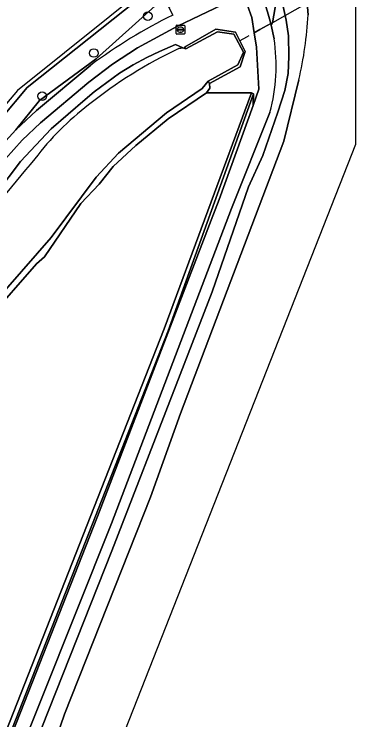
# Model space of a CAD drawing. Extents: x 157793 to 159380, y 380877 to 382313.
# Drawn here: x 159341.2 to 159380.2, y 382160.8 to 382241.4 of the extents above; entities that cross this region are included whole.
import ezdxf

# ---------------------------------------------------------------- set-up
doc = ezdxf.new("R2010")
doc.units = 0
for name, color, linetype in [('IMGEO_Boom', 7, 'Continuous'), ('IMGEO_Duiker', 7, 'Continuous'), ('IMGEO_Erf', 7, 'Continuous'), ('IMGEO_Groenvoorziening', 7, 'Continuous'), ('IMGEO_Haag', 7, 'Continuous'), ('IMGEO_Hek', 7, 'Continuous'), ('IMGEO_Kademuur', 7, 'Continuous'), ('IMGEO_Oever', 7, 'Continuous'), ('IMGEO_Rioolput', 7, 'Continuous'), ('IMGEO_Voetpad_halfverhard', 7, 'Continuous'), ('IMGEO_Waterloop', 7, 'Continuous')]:
    doc.layers.add(name, color=color, linetype=linetype)

msp = doc.modelspace()

# ---------------------------------------------------------------- linework, layer by layer
at = {"layer": 'IMGEO_Boom'}
for centre in [(159356.451, 382241.178), (159350.272, 382236.97), (159344.383, 382232.036)]:
    msp.add_circle(centre, 0.489, dxfattribs=at)
at = {"layer": 'IMGEO_Duiker'}
for points in [[(159380.201, 382245.75), (159380.201, 382245.75), (159374.649, 382242.646), (159370.674, 382240.429)], [(159367.965, 382238.914), (159367.708, 382238.767), (159366.966, 382238.358)]]:
    msp.add_lwpolyline(points, dxfattribs=at)
at = {"layer": 'IMGEO_Erf'}
msp.add_lwpolyline([(159326.013, 382205.404), (159328.026, 382209.353), (159332.194, 382216.653), (159325.185, 382208.03), (159324.415, 382209.512), (159333.836, 382222.515), (159342.651, 382233.015), (159358.063, 382245.29), (159355.936, 382250), (159346.528, 382270.838), (159344.581, 382271.575), (159341.605, 382271.577), (159331.607, 382265.772), (159315.941, 382256.23), (159299.584, 382245.833), (159288.209, 382237.987)], dxfattribs=at)
at = {"layer": 'IMGEO_Groenvoorziening'}
for points in [[(159361.454, 382263.189), (159363.617, 382259.028), (159366.451, 382252.584), (159367.838, 382248.96), (159370.101, 382241.676), (159370.488, 382240.325), (159370.537, 382240.156), (159370.674, 382240.429), (159371.389, 382244.602), (159370.697, 382244.96), (159370.412, 382245.379), (159370.362, 382246.374), (159370.618, 382246.95), (159369.86, 382248.944), (159368.927, 382251.888), (159367.773, 382254.703), (159363.911, 382263.004), (159362.013, 382265.773), (159359.511, 382269.974), (159357.662, 382272.091), (159356.116, 382273.952), (159353.678, 382277.391), (159348.984, 382284.101)], [(159346.341, 382272.967), (159344.561, 382273.439), (159341.605, 382271.577), (159344.581, 382271.575), (159348.08, 382271.033), (159357.555, 382250), (159359.925, 382244.74), (159350.536, 382236.3), (159344.082, 382231.559), (159341.374, 382228.183), (159343.741, 382230.408), (159349.93, 382235.572)], [(159329.92, 382123.609), (159352.335, 382180.114), (159359.692, 382199.07), (159363.783, 382209.692), (159367.954, 382221.677), (159369.578, 382225.269), (159371.308, 382230.229), (159372.082, 382232.675), (159372.466, 382234.63), (159372.552, 382236.569), (159372.5, 382238.94), (159372.246, 382240.715), (159371.768, 382242.802), (159371.389, 382244.602), (159370.674, 382240.429), (159370.537, 382240.156), (159370.856, 382238.607)], [(159339.161, 382220.982), (159341.921, 382224.577), (159345.424, 382228.31), (159349.297, 382231.657), (159350.338, 382232.541), (159353.228, 382234.658), (159354.773, 382235.605), (159356.324, 382236.46), (159357.782, 382237.153), (159359.591, 382237.929), (159360.438, 382237.552), (159360.79, 382237.45), (159360.651, 382237.65), (159364.225, 382239.676), (159366.473, 382239.351), (159367.567, 382237.148), (159366.998, 382235.408), (159363.506, 382233.481), (159363.509, 382232.965), (159363.162, 382232.419), (159368.266, 382232.435), (159368.495, 382232.289), (159368.486, 382230.962), (159369.102, 382232.851), (159368.845, 382237.652), (159368.597, 382239.269), (159368.327, 382241.028), (159367.342, 382243.795)], [(159359.287, 382241.282), (159358.854, 382242.2), (159361.574, 382243.499), (159362.01, 382242.572), (159365.228, 382244.13)], [(159366.604, 382243.322), (159359.843, 382240.018), (159355.252, 382237.555), (159352.411, 382235.69), (159349.692, 382233.652), (159344.202, 382228.996), (159342.112, 382227.028), (159340.207, 382224.881)], [(159296.584, 382050.607), (159305.019, 382070.023), (159305.583, 382072.966), (159310.018, 382084.445), (159310.364, 382085.408), (159314.062, 382093.921), (159314.832, 382095.364), (159325.113, 382121.924), (159337.585, 382151.266), (159358.777, 382205.226), (159368.495, 382232.289), (159368.266, 382232.435), (159358.323, 382205.484), (159336.419, 382149.827), (159324.75, 382122.388), (159314.301, 382095.592), (159309.901, 382085.069), (159296.31, 382051.368), (159295.324, 382051.736)], [(159336.419, 382149.827), (159358.323, 382205.484), (159368.266, 382232.435), (159363.162, 382232.419), (159358.784, 382229.435), (159355.07, 382226.393), (159352.505, 382224.024), (159350.874, 382221.998), (159348.804, 382219.794), (159344.634, 382213.676), (159343.749, 382212.882), (159338.167, 382206.569)], [(159370.383, 382230.189), (159366.002, 382219.227), (159352.292, 382183.218), (159340.32, 382153.209), (159323.802, 382112.559), (159319.996, 382102.003), (159316.178, 382093.242), (159312.602, 382084.374), (159309.273, 382075.411), (159306.195, 382066.363), (159305.37, 382063.824), (159302.251, 382055.979), (159300.227, 382050.889), (159301.146, 382050.564), (159304.443, 382058.844), (159306.351, 382063.862), (159310.007, 382074.93), (159312.8, 382082.292), (159315.291, 382088.588), (159318.686, 382096.307), (159319.389, 382097.905), (159329.92, 382123.609)]]:
    msp.add_lwpolyline(points, dxfattribs=at)
for points in [[(159341.374, 382228.183), (159344.082, 382231.559), (159350.536, 382236.3), (159359.925, 382244.74), (159357.555, 382250), (159348.08, 382271.033), (159344.581, 382271.575), (159346.528, 382270.838), (159355.936, 382250), (159358.063, 382245.29), (159342.651, 382233.015), (159333.836, 382222.515), (159324.415, 382209.512), (159325.185, 382208.03), (159332.194, 382216.653), (159339.062, 382225.672)], [(159338.759, 382153.733), (159350.718, 382184.037), (159363.666, 382217.869), (159364.576, 382220.248), (159368.486, 382230.962), (159368.495, 382232.289), (159358.777, 382205.226), (159337.585, 382151.266), (159325.113, 382121.924), (159314.832, 382095.364), (159314.062, 382093.921), (159310.364, 382085.408), (159310.317, 382084.8), (159307.779, 382077.743), (159304.632, 382067.684), (159308.713, 382078.375), (159312.85, 382089.044), (159318.64, 382103.856), (159321.216, 382111.146)]]:
    msp.add_lwpolyline(points, close=True, dxfattribs=at)
for centre, radius, start, end in [((159385.046, 382188.549), 58.689, 116.03458, 126.7517), ((159350.778, 382235.513), 20.315, 344.80749, 8.76048)]:
    msp.add_arc(centre, radius, start, end, dxfattribs=at)
at = {"layer": 'IMGEO_Haag'}
msp.add_lwpolyline([(159296.584, 382050.607), (159305.019, 382070.023), (159305.583, 382072.966), (159310.018, 382084.445), (159310.364, 382085.408), (159314.062, 382093.921), (159314.832, 382095.364), (159325.113, 382121.924), (159337.585, 382151.266), (159358.777, 382205.226), (159368.495, 382232.289), (159368.266, 382232.435), (159358.323, 382205.484), (159336.419, 382149.827), (159324.75, 382122.388), (159314.301, 382095.592), (159309.901, 382085.069), (159296.31, 382051.368), (159295.324, 382051.736)], dxfattribs=at)
at = {"layer": 'IMGEO_Hek'}
for points in [[(159345.541, 382270.672), (159357.478, 382245.486), (159341.558, 382232.692), (159322.308, 382209.96), (159310.738, 382187.647), (159309.059, 382185.323), (159306.079, 382183.501), (159302.764, 382182.571), (159281.333, 382168.658), (159284.447, 382163.853), (159253.801, 382139.337)], [(159368.266, 382232.435), (159358.323, 382205.484), (159336.419, 382149.827), (159324.75, 382122.388), (159314.301, 382095.592), (159309.901, 382085.069), (159296.31, 382051.368), (159295.324, 382051.736)], [(159363.162, 382232.419), (159368.266, 382232.435)]]:
    msp.add_lwpolyline(points, dxfattribs=at)
at = {"layer": 'IMGEO_Kademuur'}
msp.add_lwpolyline([(159366.473, 382239.351), (159364.225, 382239.676), (159360.651, 382237.65), (159360.79, 382237.45), (159364.413, 382239.375), (159366.275, 382239.134), (159367.369, 382237.075), (159366.739, 382235.609), (159363.318, 382233.772), (159363.506, 382233.481), (159366.998, 382235.408), (159367.567, 382237.148)], close=True, dxfattribs=at)
at = {"layer": 'IMGEO_Oever'}
for points in [[(159371.768, 382242.802), (159372.246, 382240.715), (159372.5, 382238.94), (159372.552, 382236.569), (159372.466, 382234.63), (159372.082, 382232.675), (159371.308, 382230.229), (159369.578, 382225.269), (159367.954, 382221.677), (159363.783, 382209.692), (159359.692, 382199.07), (159352.335, 382180.114), (159329.92, 382123.609)], [(159374.737, 382241.338), (159374.649, 382242.646)], [(159359.998, 382237.47), (159360.438, 382237.552), (159359.591, 382237.929), (159357.782, 382237.153), (159356.324, 382236.46), (159354.773, 382235.605), (159353.228, 382234.658), (159350.338, 382232.541), (159349.297, 382231.657), (159345.424, 382228.31), (159341.921, 382224.577), (159339.161, 382220.982)], [(159304.405, 382051.408), (159317.364, 382085.796), (159325.222, 382105.869), (159333.151, 382125.585), (159338.805, 382140.404), (159344.687, 382154.9), (159346.95, 382161.45), (159356.763, 382186.251), (159360.178, 382195.784), (159371.985, 382226.914), (159373.685, 382233.902)], [(159338.167, 382206.569), (159343.749, 382212.882), (159344.634, 382213.676), (159348.804, 382219.794), (159350.874, 382221.998), (159352.505, 382224.024), (159355.07, 382226.393), (159358.784, 382229.435), (159363.162, 382232.419), (159363.509, 382232.965), (159363.506, 382233.481), (159363.318, 382233.772), (159362.642, 382232.926), (159358.583, 382230.133), (159353.112, 382225.54), (159350.556, 382222.79), (159345.414, 382215.878), (159337.026, 382206.327)]]:
    msp.add_lwpolyline(points, dxfattribs=at)
for centre, radius, start, end in [((159334.33, 382243.262), 40.453, 346.62146, 357.2737), ((159381.123, 382192.106), 50.041, 114.97025, 128.92462), ((159368.87, 382205.814), 31.692, 127.26194, 143.00869), ((159426.621, 382152.501), 110.176, 138.93098, 145.86789)]:
    msp.add_arc(centre, radius, start, end, dxfattribs=at)
at = {"layer": 'IMGEO_Rioolput'}
for p, q in [((159359.67, 382239.21), (159359.67, 382240.062)), ((159359.745, 382240.136), (159360.597, 382240.136)), ((159359.929, 382239.63), (159359.929, 382239.642)), ((159360.367, 382239.593), (159359.969, 382239.593)), ((159359.972, 382239.679), (159360.37, 382239.679)), ((159360.158, 382239.916), (159360.183, 382239.916)), ((159360.413, 382239.642), (159360.413, 382239.63)), ((159360.671, 382240.062), (159360.671, 382239.21)), ((159360.597, 382239.136), (159359.745, 382239.136)), ((159360.181, 382239.356), (159360.156, 382239.356))]:
    msp.add_line(p, q, dxfattribs=at)
for points in [[(159359.67, 382239.21), (159359.67, 382240.062)], [(159359.745, 382240.136), (159360.597, 382240.136)], [(159360.671, 382240.062), (159360.671, 382239.21)], [(159360.597, 382239.136), (159359.745, 382239.136)]]:
    msp.add_lwpolyline(points, dxfattribs=at)
for centre, radius, start, end in [((159359.747, 382240.06), 0.0765, 91.55205, 178.44795), ((159359.747, 382240.06), 0.0765, 91.55205, 178.44795), ((159359.969, 382239.639), 0.0403, 85.87752, 175.75265), ((159359.966, 382239.629), 0.0366, 178.93798, 274.71019), ((159360.37, 382239.636), 0.043, 264.86636, 352.45326), ((159360.374, 382239.641), 0.0386, 1.73085, 96.63898), ((159360.595, 382240.06), 0.0765, 1.55205, 88.44795), ((159360.595, 382240.06), 0.0765, 1.55205, 88.44795), ((159359.747, 382239.212), 0.0765, 181.55205, 268.44795), ((159359.747, 382239.212), 0.0765, 181.55205, 268.44795), ((159360.595, 382239.212), 0.0765, 271.55205, 358.44795), ((159360.595, 382239.212), 0.0765, 271.55205, 358.44795)]:
    msp.add_arc(centre, radius, start, end, dxfattribs=at)
for centre, major_axis, ratio, start_param, end_param in [((159360.157, 382239.636), (-0.387, 0.002), 0.722429, 4.712389, 7.853982), ((159360.182, 382239.636), (-0.39, 0.002), 0.717154, 1.570796, 4.712389)]:
    msp.add_ellipse(centre, major_axis=major_axis, ratio=ratio, start_param=start_param, end_param=end_param, dxfattribs=at)
at = {"layer": 'IMGEO_Voetpad_halfverhard'}
for points in [[(159366.232, 382246.508), (159367.342, 382243.795), (159368.327, 382241.028), (159368.597, 382239.269), (159369.253, 382239.636), (159370.488, 382240.325), (159370.101, 382241.676), (159367.838, 382248.96), (159366.451, 382252.584), (159363.617, 382259.028), (159361.454, 382263.189)], [(159339.549, 382224.041), (159340.207, 382224.881), (159342.112, 382227.028), (159344.202, 382228.996), (159349.692, 382233.652), (159352.411, 382235.69), (159355.252, 382237.555), (159359.843, 382240.018), (159366.604, 382243.322), (159366.827, 382243.431), (159367.039, 382243.558), (159367.239, 382243.705), (159367.342, 382243.795), (159366.232, 382246.508)], [(159365.228, 382244.13), (159362.01, 382242.572), (159361.574, 382243.499), (159358.854, 382242.2), (159359.287, 382241.282)], [(159370.856, 382238.607), (159370.537, 382240.156), (159370.488, 382240.325), (159369.253, 382239.636), (159368.597, 382239.269), (159368.845, 382237.652), (159369.102, 382232.851), (159368.486, 382230.962), (159364.576, 382220.248), (159363.666, 382217.869), (159350.718, 382184.037), (159338.759, 382153.733), (159321.216, 382111.146), (159318.64, 382103.856), (159312.85, 382089.044), (159308.713, 382078.375), (159304.632, 382067.684)], [(159349.93, 382235.572), (159343.741, 382230.408), (159341.374, 382228.183), (159339.062, 382225.672), (159332.194, 382216.653), (159328.026, 382209.353), (159326.013, 382205.404)], [(159319.996, 382102.003), (159323.802, 382112.559), (159340.32, 382153.209), (159352.292, 382183.218), (159366.002, 382219.227), (159370.383, 382230.189)]]:
    msp.add_lwpolyline(points, dxfattribs=at)
for centre, radius, start, end in [((159385.046, 382188.549), 58.689, 116.03458, 126.7517), ((159350.778, 382235.513), 20.315, 344.80749, 8.76048)]:
    msp.add_arc(centre, radius, start, end, dxfattribs=at)
at = {"layer": 'IMGEO_Waterloop'}
for points in [[(159064.132, 381423.551), (159112.581, 381546.649), (159194.301, 381754.28), (159308.559, 382044.584), (159380.185, 382226.569), (159380.201, 382245.705), (159374.649, 382242.646), (159374.737, 382241.338)], [(159337.026, 382206.327), (159345.414, 382215.878), (159350.556, 382222.79), (159353.112, 382225.54), (159358.583, 382230.133), (159362.642, 382232.926), (159363.318, 382233.772), (159366.739, 382235.609), (159367.369, 382237.075), (159366.275, 382239.134), (159364.413, 382239.375), (159360.79, 382237.45), (159360.438, 382237.552), (159359.998, 382237.47)], [(159373.685, 382233.902), (159371.985, 382226.914), (159360.178, 382195.784), (159356.763, 382186.251), (159346.95, 382161.45), (159344.687, 382154.9), (159338.805, 382140.404), (159333.151, 382125.585), (159325.222, 382105.869), (159317.364, 382085.796), (159304.405, 382051.408)]]:
    msp.add_lwpolyline(points, dxfattribs=at)
for centre, radius, start, end in [((159334.33, 382243.262), 40.453, 346.62146, 357.2737), ((159381.123, 382192.106), 50.041, 114.97025, 128.92462), ((159368.87, 382205.814), 31.692, 127.26194, 143.00869), ((159426.621, 382152.501), 110.176, 138.93098, 145.86789)]:
    msp.add_arc(centre, radius, start, end, dxfattribs=at)

doc.saveas('drawing.dxf')
